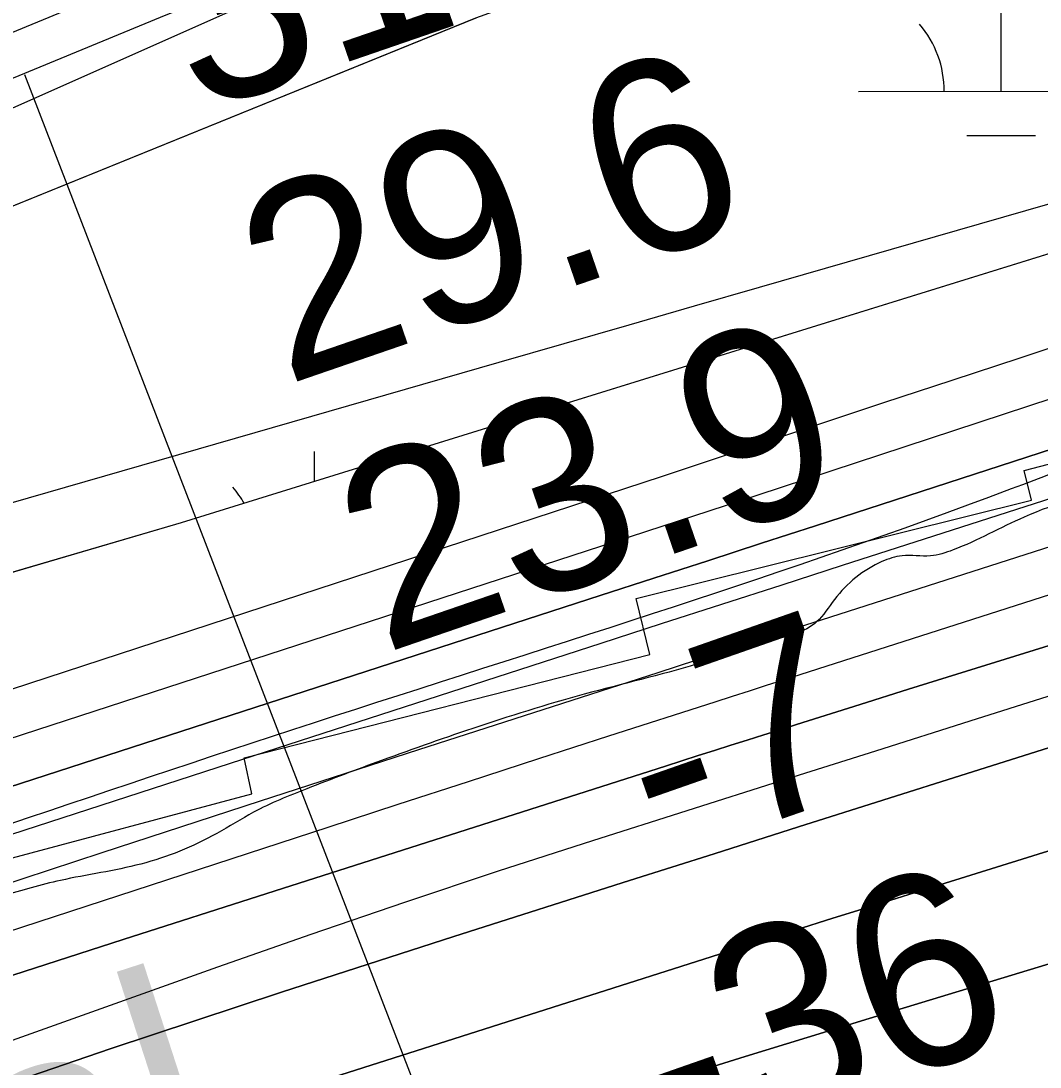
# Model space of a CAD drawing. Extents: x 3297753 to 3335611, y 652252 to 677623.
# Drawn here: x 3318935.6 to 3319292.2, y 661843.3 to 662209.6 of the extents above; entities that cross this region are included whole.
import ezdxf

# ---------------------------------------------------------------- set-up
doc = ezdxf.new("R2010")
doc.units = 0
for name, color, linetype in [('V-LEVE-TOET', 7, 'Continuous'), ('V-RIVR-EDGE', 7, 'Continuous'), ('V-RIVR-IDEN', 7, 'Continuous'), ('V-RIVR-RANG', 7, 'Continuous'), ('V-ROAD-CNTR', 7, 'Continuous'), ('V-RRAP-FSHR', 7, 'Continuous'), ('V-RRAP-RVMT', 7, 'Continuous'), ('V-SITE-VEGE', 7, 'Continuous'), ('V-TOPO-DPTH', 7, 'Continuous'), ('V-TOPO-MAJR', 7, 'Continuous'), ('V-TOPO-MINR', 7, 'Continuous'), ('V-TOPO-WATR', 7, 'Continuous'), ('V-WETL-SWMP', 7, 'Continuous')]:
    doc.layers.add(name, color=color, linetype=linetype)

msp = doc.modelspace()

# ---------------------------------------------------------------- linework, layer by layer
at = {"layer": 'V-LEVE-TOET'}
msp.add_lwpolyline([(3318303.29, 661898.61), (3318349.02, 661915.96), (3318416.47, 661939.66), (3318821.54, 662099.67), (3319094.83, 662210.73), (3319129.96, 662223.38), (3319191.2, 662248.07), (3319293.71, 662284.21), (3319389.38, 662316.49), (3319441.48, 662334.46), (3319612.36, 662385.56), (3319714.56, 662413.47), (3319826.6, 662434.88), (3320041.13, 662495.21), (3320126.4, 662524.59), (3320170.6, 662537.02), (3320215.26, 662553.61), (3320268.86, 662578.67), (3320303.13, 662598.48)], dxfattribs=at)
at = {"layer": 'V-RIVR-EDGE'}
msp.add_spline([(3319472.94, 662096.79), (3319451.36, 662084.83), (3319431.44, 662073.27), (3319412.76, 662065.44), (3319386.64, 662059.7), (3319355.13, 662056.05), (3319321.53, 662047.43), (3319286.69, 662035.91), (3319261.79, 662024.37), (3319253.91, 662022.31), (3319243.96, 662022.34), (3319236.91, 662020.28), (3319220.3, 662007.06), (3319214.06, 661999.2), (3319197.88, 661992.61), (3319174.65, 661985.21), (3319135.25, 661974.53), (3319095.84, 661962.6), (3319061.83, 661950.67), (3319035.69, 661940.78), (3319017.02, 661932.54), (3319004.15, 661925.11), (3318977.6, 661914.4), (3318949.4, 661908.67), (3318929.07, 661903.33), (3318893.41, 661894.3), (3318836.17, 661878.69), (3318802.16, 661869.66), (3318784.32, 661864.31), (3318761.1, 661859.4), (3318735.37, 661848.27), (3318707.16, 661836.32), (3318683.94, 661831.82), (3318667.77, 661829.78), (3318647.86, 661824.86), (3318612.18, 661812.51), (3318583.56, 661801.39), (3318550.78, 661789.45), (3318517.19, 661780.83), (3318486.91, 661770.55), (3318459.1, 661757.77), (3318437.11, 661748.7), (3318401.09, 661732.56), (3318376.27, 661719.66), (3318350.33, 661712.4), (3318322.69, 661702.89), (3318295.62, 661690.56), (3318275.88, 661686.66), (3318257.84, 661681.07), (3318243.73, 661673.22), (3318214.4, 661661.46), (3318180.55, 661645.76), (3318148.4, 661630.07), (3318131.47, 661619.4), (3318111.14, 661604.8), (3318079.51, 661575.01), (3318056.38, 661560.42), (3318032.66, 661542.45), (3318016.3, 661532.35), (3317961.53, 661489.66), (3317862.74, 661415.52), (3317830, 661391.93), (3317829.43, 661388.56), (3317827.16, 661382.93), (3317810.8, 661375.64), (3317785.97, 661359.92), (3317761.13, 661342.52), (3317743.62, 661322.84), (3317726.09, 661300.91), (3317708.57, 661278.97), (3317696.72, 661270.55), (3317673.58, 661255.39), (3317601.32, 661201.48), (3317560.67, 661171.71), (3317529.07, 661153.2), (3317513.82, 661140.27), (3317483.9, 661117.24), (3317464.15, 661105.46), (3317423.52, 661083.02), (3317409.43, 661079.11), (3317401.54, 661079.13), (3317375.02, 661065.67), (3317364.3, 661058.94), (3317348.5, 661051.09), (3317330.46, 661046.62), (3317307.32, 661033.16), (3317289.27, 661024.75), (3317263.88, 661012.42), (3317240.77, 661008.53), (3317230.05, 661004.05), (3317228.35, 661000.11), (3317221.59, 660998.43), (3317196.21, 660991.17), (3317170.27, 660981.66), (3317149.41, 660978.33), (3317103.16, 660960.97), (3317073.27, 660949.78), (3317034.34, 660929.59), (3316995.97, 660909.96), (3316948.02, 660886.98), (3316914.74, 660873.53), (3316885.97, 660860.65), (3316880.89, 660856.15), (3316871.29, 660848.28), (3316865.65, 660846.61), (3316855.51, 660846.63), (3316850.44, 660846.65), (3316844.22, 660840.46), (3316839.71, 660839.91), (3316835.77, 660840.48), (3316830.69, 660836.55), (3316818.84, 660828.69), (3316813.76, 660828.14), (3316808.13, 660827.03), (3316803.62, 660827.04), (3316796.84, 660818.6), (3316784.98, 660809.62), (3316774.82, 660802.88), (3316771.42, 660796.13), (3316765.18, 660779.24), (3316755.55, 660759.54), (3316745.94, 660744.35), (3316732.38, 660728.61), (3316712.63, 660717.95), (3316683.85, 660703.37), (3316676.52, 660701.13), (3316664.67, 660695.53), (3316651.68, 660680.34), (3316633.05, 660666.87), (3316616.12, 660656.2), (3316590.15, 660637.11), (3316544.42, 660603.41), (3316510, 660580.96), (3316472.73, 660551.75), (3316428.71, 660523.12), (3316390.32, 660495.6), (3316363.8, 660477.64), (3316349.69, 660469.78), (3316341.23, 660464.73), (3316335.03, 660464.75), (3316325.45, 660464.77), (3316313.61, 660461.42), (3316289.93, 660456.97), (3316257.21, 660443.53), (3316237.47, 660436.25), (3316207.01, 660423.93), (3316177.1, 660405.41), (3316154.53, 660393.07), (3316131.95, 660375.09), (3316110.5, 660362.19), (3316095.27, 660353.21), (3316080.02, 660338.03), (3316051.22, 660312.74), (3316013.92, 660270.58), (3315988.5, 660245.84), (3315960.26, 660217.18), (3315939.93, 660200.89), (3315925.81, 660185.14), (3315911.13, 660173.91), (3315895.32, 660159.86), (3315882.88, 660145.8), (3315867.63, 660130.06), (3315849.01, 660119.97), (3315837.71, 660109.29), (3315808.9, 660080.06), (3315786.88, 660062.08), (3315758.09, 660038.49), (3315733.81, 660018.83), (3315725.32, 660002.51), (3315692.01, 659976.67), (3315659.82, 659949.14), (3315603.36, 659904.2), (3315571.16, 659873.28), (3315569.47, 659873.29), (3315558.76, 659868.81), (3315547.47, 659863.2), (3315527.7, 659844.09), (3315506.25, 659828.37), (3315477.47, 659812.1), (3315461.12, 659805.94), (3315440.8, 659793.59), (3315429.5, 659781.79), (3315402.4, 659758.19), (3315361.76, 659731.8), (3315304.2, 659696.45), (3315255.66, 659666.7), (3315169.91, 659624.65), (3315140.01, 659611.76), (3315123.65, 659603.35), (3315098.82, 659588.76), (3315044.63, 659551.14), (3314989.87, 659507.33), (3314954.29, 659474.73), (3314933.97, 659462.39), (3314926.06, 659452.83), (3314915.88, 659440.45), (3314897.81, 659423.59), (3314866.75, 659396.06), (3314844.73, 659376.39), (3314848.66, 659370.75), (3314824.95, 659355.03), (3314801.82, 659342.69), (3314762.32, 659320.81), (3314730.16, 659303.42), (3314710.97, 659290.51), (3314664.68, 659256.25), (3314628.56, 659235.49), (3314603.16, 659218.09), (3314584.55, 659209.68), (3314564.82, 659208.04), (3314555.8, 659204.68), (3314546.76, 659196.25), (3314528.11, 659174.88), (3314492.47, 659118.62), (3314473.82, 659095), (3314450.67, 659074.77), (3314428.65, 659060.18), (3314423, 659054.56), (3314416.22, 659044.43), (3314398.14, 659027.57), (3314375.56, 659007.9), (3314366.53, 659005.11), (3314353.57, 659002.32), (3314347.36, 658997.27), (3314346.77, 658988.82), (3314351.26, 658983.17), (3314350.68, 658974.16), (3314342.76, 658961.78), (3314329.22, 658955.05), (3314311.71, 658940.44), (3314310, 658930.31), (3314294.2, 658921.89), (3314283.48, 658914.59), (3314276.12, 658903.91), (3314272.72, 658896.02), (3314237.73, 658871.32), (3314206.69, 658853.36), (3314198.23, 658851.13), (3314192.03, 658850.58), (3314180.19, 658846.1), (3314172.28, 658836.54), (3314164.36, 658823.6), (3314142.35, 658810.13), (3314120.89, 658792.72), (3314097.19, 658778.69), (3314086.46, 658769.14), (3314082.5, 658762.95), (3314080.22, 658754.5), (3314072.33, 658750.01), (3314036.79, 658734.32), (3314006.33, 658722), (3313997.3, 658716.39), (3313939.72, 658673.71), (3313888.34, 658634.95), (3313863.5, 658615.29), (3313820.61, 658586.66), (3313772.64, 658558.04), (3313732, 658532.78), (3313718.46, 658524.37), (3313711.13, 658521.57), (3313702.68, 658521.59), (3313693.09, 658518.79), (3313674.48, 658511.51), (3313646.82, 658494.68), (3313626.5, 658478.95), (3313619.73, 658475.02), (3313610.12, 658464.34), (3313605.01, 658449.14), (3313597.11, 658444.65), (3313577.92, 658428.92), (3313554.76, 658407.56), (3313537.8, 658387.32), (3313525.35, 658364.25), (3313506.11, 658331.61), (3313489.72, 658309.68)], degree=3, dxfattribs=at)
at = {"layer": 'V-RIVR-RANG'}
msp.add_line((3318936.86, 662190.84), (3319253.77, 661369.88), dxfattribs=at)
at = {"layer": 'V-ROAD-CNTR'}
for points in [[(3321568.73, 662977.49), (3321346.43, 662923.6), (3321117.31, 662886.81), (3320965.64, 662851.42), (3320763.17, 662805.32), (3320677.25, 662784.43), (3320385.14, 662662.08), (3320181.21, 662592.85), (3319962.17, 662515.65), (3319741.75, 662454.28), (3319300.09, 662334.9), (3318986.34, 662211.61), (3318449.18, 661989.82), (3318047.95, 661827.99), (3317754.12, 661711.39), (3317613.9, 661664.2), (3317371.32, 661555.92)], [(3320379.83, 662676.12), (3320176.31, 662607.03), (3319957.66, 662529.97), (3319737.78, 662468.74), (3319295.37, 662349.16), (3318980.74, 662225.53), (3318443.51, 662003.71), (3318042.38, 661841.92), (3317748.96, 661725.48), (3317608.43, 661678.19), (3317360.57, 661567.55), (3316952.79, 661401.12), (3316934.4, 661396.42)]]:
    msp.add_lwpolyline(points, dxfattribs=at)
at = {"layer": 'V-RRAP-FSHR'}
msp.add_spline([(3320150.09, 662315.57), (3320047.66, 662286.07), (3319931.17, 662251.44), (3319796.75, 662213.62), (3319527.39, 662140.55), (3319274.19, 662042.74), (3319037.81, 661963.73), (3318810.27, 661886.82), (3318640.56, 661831.26), (3318442.36, 661771.51), (3318223.46, 661674.42), (3318125.37, 661625.89), (3317894.87, 661465.55), (3317737.05, 661336.67), (3317612.9, 661222.68), (3317433.81, 661109.89), (3317347.16, 661063.4), (3317219.78, 661006.27), (3317048.57, 660941.68), (3316920.5, 660895.56), (3316802.75, 660835.25), (3316727.52, 660743.33), (3316559.69, 660646.41), (3316447.95, 660562.27), (3316323.7, 660479.21), (3316253.56, 660449.94), (3316120.17, 660384.24), (3315999.77, 660284.17), (3315912.51, 660202.12), (3315858.05, 660160.36)], degree=3, dxfattribs=at)
at = {"layer": 'V-RRAP-RVMT'}
for p, q in [((3319286.66, 662052.25), (3319432.12, 662089.36)), ((3319289.24, 662041.77), (3319286.66, 662052.25)), ((3319150.9, 662007.4), (3319289.24, 662041.77)), ((3319155.73, 661987.72), (3319150.9, 662007.4)), ((3319013.75, 661951.6), (3319155.73, 661987.72)), ((3319016.45, 661939.03), (3319013.75, 661951.6)), ((3318885.84, 661904.14), (3319016.45, 661939.03))]:
    msp.add_line(p, q, dxfattribs=at)
at = {"layer": 'V-SITE-VEGE'}
for points in [[(3318416.47, 661939.66), (3318821.54, 662099.67), (3319094.83, 662210.73), (3319129.96, 662223.38), (3319191.2, 662248.07), (3319293.71, 662284.21), (3319389.38, 662316.49), (3319441.48, 662334.46), (3319612.36, 662385.56), (3319714.56, 662413.47), (3319826.6, 662434.88), (3320041.13, 662495.21), (3320126.4, 662524.59), (3320170.61, 662537.02), (3320215.26, 662553.61), (3320268.86, 662578.67), (3320303.13, 662598.48), (3320334.28, 662613.58), (3320416.12, 662637.74)], [(3320452.03, 662488.58), (3320100.64, 662372.73), (3319863.79, 662307.91), (3319706.81, 662261.08), (3319376.1, 662153.18), (3318991.67, 662033.85), (3318581.09, 661913.52), (3318405.61, 661855.22), (3318294.33, 661822.62), (3318207.47, 661795.57), (3318164.91, 661777.16), (3318123.71, 661747.93), (3317928.72, 661578.78), (3317683.93, 661358.87), (3317490.56, 661217.34)]]:
    msp.add_lwpolyline(points, dxfattribs=at)
at = {"layer": 'V-TOPO-DPTH'}
for points in [[(3320683.57, 662427.72), (3320137.51, 662283.02), (3320103.24, 662273.77), (3320069.03, 662264.32), (3320034.91, 662254.56), (3320000.84, 662244.59), (3319882.25, 662209.32), (3319789.03, 662181.26), (3319695.93, 662152.81), (3319603.01, 662123.76), (3319510.22, 662094.31), (3319212.72, 661998.84), (3319199.17, 661994.49), (3319185.62, 661990.13), (3319172.07, 661985.77), (3319158.53, 661981.4), (3319074.73, 661954.35), (3319019.3, 661936.38), (3318963.9, 661918.34), (3318908.55, 661900.16), (3318853.22, 661881.9), (3318510.86, 661768.46)], [(3320683.57, 662427.72), (3320137.51, 662283.02), (3320103.24, 662273.77), (3320069.03, 662264.32), (3320034.91, 662254.56), (3320000.84, 662244.59), (3319882.25, 662209.32), (3319789.03, 662181.26), (3319695.93, 662152.81), (3319603.01, 662123.76), (3319510.22, 662094.31), (3319212.72, 661998.84), (3319199.17, 661994.49), (3319185.62, 661990.13), (3319172.07, 661985.77), (3319158.53, 661981.4), (3319074.73, 661954.35), (3319019.3, 661936.38), (3318963.9, 661918.34), (3318908.55, 661900.16), (3318853.22, 661881.9), (3318510.86, 661768.46)], [(3318635.17, 661704.34), (3318697.54, 661726.26), (3318760.06, 661747.75), (3318822.79, 661768.58), (3318885.68, 661788.99), (3319193.24, 661887), (3319206.49, 661891.21), (3319219.74, 661895.4), (3319233, 661899.57), (3319246.27, 661903.72), (3319435.94, 661962.87), (3319544.1, 661996.37), (3319652.36, 662029.59), (3319760.75, 662062.37), (3319869.22, 662094.87), (3320039.89, 662145.64), (3320071.04, 662154.86), (3320102.21, 662164.01), (3320133.41, 662173.08), (3320164.62, 662182.08), (3320847.64, 662378.05)], [(3320847.64, 662378.05), (3320164.62, 662182.08), (3320133.41, 662173.08), (3320102.21, 662164.01), (3320071.04, 662154.86), (3320039.89, 662145.64), (3319869.22, 662094.87), (3319760.75, 662062.37), (3319652.36, 662029.59), (3319544.1, 661996.37), (3319435.94, 661962.87), (3319246.27, 661903.72), (3319233, 661899.57), (3319219.74, 661895.4), (3319206.49, 661891.21), (3319193.24, 661887), (3318885.68, 661788.99), (3318822.79, 661768.58), (3318760.06, 661747.75), (3318697.54, 661726.26), (3318635.17, 661704.34)], [(3320045.82, 662220.87), (3319296.96, 661991.39), (3319280.02, 661986.18), (3319263.1, 661980.93), (3319246.2, 661975.64), (3319229.3, 661970.32), (3319206.97, 661963.26), (3319201.24, 661961.45), (3319195.52, 661959.63), (3319189.79, 661957.82), (3319184.07, 661956), (3319178.35, 661954.18), (3319172.63, 661952.36), (3319166.91, 661950.54), (3319161.19, 661948.71), (3319071.99, 661920.2), (3319021.68, 661904.1), (3318971.38, 661887.96), (3318921.09, 661871.79), (3318870.81, 661855.58), (3318493.27, 661733.67)], [(3318493.27, 661733.67), (3318870.81, 661855.58), (3318921.09, 661871.79), (3318971.38, 661887.96), (3319021.68, 661904.1), (3319071.99, 661920.2), (3319161.19, 661948.71), (3319166.91, 661950.54), (3319172.63, 661952.36), (3319178.35, 661954.18), (3319184.07, 661956), (3319189.79, 661957.82), (3319195.52, 661959.63), (3319201.24, 661961.45), (3319206.97, 661963.26), (3319229.3, 661970.32), (3319246.2, 661975.64), (3319263.1, 661980.93), (3319280.02, 661986.18), (3319296.96, 661991.39), (3320045.82, 662220.87)], [(3318650.51, 661848.92), (3318710.96, 661869.23), (3318771.51, 661889.25), (3318832.12, 661909.07), (3319138.26, 662008.39), (3319157.09, 662014.51), (3319175.93, 662020.62), (3319194.76, 662026.74), (3319213.6, 662032.85), (3319699.44, 662190.7)], [(3318556.23, 661704.2), (3318847.22, 661808.15), (3318906.92, 661829.12), (3318966.77, 661849.67), (3319026.84, 661869.58), (3319087.04, 661889.07), (3319148.62, 661908.64), (3319178.15, 661918.02), (3319207.68, 661927.38), (3319237.22, 661936.73), (3319266.76, 661946.07), (3319843.58, 662128.27)], [(3319843.58, 662128.27), (3319266.76, 661946.07), (3319237.22, 661936.73), (3319207.68, 661927.38), (3319178.15, 661918.02), (3319148.62, 661908.64), (3319087.04, 661889.07), (3319026.84, 661869.58), (3318966.77, 661849.67), (3318906.92, 661829.12), (3318847.22, 661808.15), (3318556.23, 661704.2)], [(3318569.48, 661652.11), (3318692.24, 661691.19), (3318762.15, 661713.38), (3318832.09, 661735.48), (3318902.07, 661757.47), (3318972.07, 661779.37), (3319145.73, 661833.54), (3319189.07, 661846.99), (3319232.43, 661860.35), (3319275.83, 661873.57), (3319319.25, 661886.71), (3319352.46, 661896.71), (3319412.53, 661914.72), (3319472.63, 661932.65), (3319532.76, 661950.46)], [(3319532.76, 661950.46), (3319472.63, 661932.65), (3319412.53, 661914.72), (3319352.46, 661896.71), (3319319.25, 661886.71), (3319275.83, 661873.57), (3319232.43, 661860.35), (3319189.07, 661846.99), (3319145.73, 661833.54), (3318972.07, 661779.37), (3318902.07, 661757.47), (3318832.09, 661735.48), (3318762.15, 661713.38), (3318692.24, 661691.19), (3318569.48, 661652.11)]]:
    msp.add_lwpolyline(points, dxfattribs=at)
at = {"layer": 'V-TOPO-MAJR'}
msp.add_lwpolyline([(3320732.96, 662701.72), (3320059.42, 662371.61), (3320047.75, 662367.85), (3320036.05, 662364.14), (3320024.34, 662360.5), (3320012.61, 662356.91), (3319866.51, 662312.61), (3319781.67, 662287.07), (3319696.75, 662261.78), (3319611.74, 662236.83), (3319526.65, 662212.13), (3319193.93, 662116.27), (3319171.15, 662109.71), (3319148.37, 662103.14), (3319125.6, 662096.58), (3319102.82, 662090.01), (3318753.48, 661989.24), (3318700.31, 661973.62), (3318647.24, 661957.68)], dxfattribs=at)
at = {"layer": 'V-TOPO-MINR'}
for points in [[(3320698.7, 662748.68), (3320046.08, 662536.48), (3320015.8, 662526.76), (3319985.46, 662517.18), (3319955.06, 662507.84), (3319924.62, 662498.64), (3319192.96, 662280.64), (3319176.85, 662275.96), (3319160.71, 662271.42), (3319144.5, 662267.1), (3319128.26, 662262.92), (3319111.97, 662258.91), (3318472.72, 661974.53), (3318444.01, 661964.55), (3318415.06, 661955.36), (3318385.77, 661947.34), (3318356.24, 661940.11), (3318325.52, 661933.25)], [(3320568.35, 662492.05), (3320091.97, 662353.56), (3320068.1, 662346.49), (3320044.27, 662339.27), (3320020.51, 662331.81), (3319996.8, 662324.19), (3319309.07, 662099.41), (3319285.19, 662091.58), (3319261.32, 662083.73), (3319237.47, 662075.84), (3319213.62, 662067.92), (3319172.23, 662054.14), (3319169.08, 662053.09), (3319165.94, 662052.05), (3319162.79, 662051.01), (3319159.64, 662049.98), (3318463.97, 661822.31)], [(3320425.8, 662429.49), (3320331.62, 662403.43), (3320237.61, 662376.74), (3320080.26, 662331.24), (3320065.07, 662326.77), (3320049.91, 662322.2), (3320034.8, 662317.49), (3320019.71, 662312.69), (3319703.68, 662210.43), (3319614.83, 662181.61), (3319526, 662152.7), (3319437.21, 662123.67), (3319348.46, 662094.54), (3319193.1, 662043.45), (3319182.04, 662039.81), (3319170.98, 662036.19), (3319159.91, 662032.57), (3319148.84, 662028.96), (3318647.23, 661865.57)], [(3320445.76, 662385.97), (3320368.92, 662366.2), (3320292.11, 662346.33), (3320215.32, 662326.39), (3320100.38, 662296.46), (3320081.09, 662291.34), (3320061.83, 662286.11), (3320042.62, 662280.71), (3320023.44, 662275.18), (3320004.31, 662269.5), (3319985.21, 662263.72), (3319966.16, 662257.78), (3319947.13, 662251.75), (3319223.03, 662018.88), (3319201.92, 662012.08), (3319180.8, 662005.28), (3319159.7, 661998.47), (3319138.59, 661991.65), (3319008.78, 661949.66), (3318922.82, 661921.69), (3318836.93, 661893.52), (3318751.14, 661865.04), (3318665.41, 661836.36), (3318520.35, 661787.55)], [(3320847.64, 662378.05), (3320164.62, 662182.08), (3320133.41, 662173.08), (3320102.21, 662164.01), (3320071.04, 662154.86), (3320039.89, 662145.64), (3319869.22, 662094.87), (3319760.75, 662062.37), (3319652.36, 662029.59), (3319544.1, 661996.37), (3319435.94, 661962.87), (3319246.27, 661903.72), (3319233, 661899.57), (3319219.74, 661895.4), (3319206.49, 661891.21), (3319193.24, 661887), (3318885.68, 661788.99), (3318822.79, 661768.58), (3318760.06, 661747.75), (3318697.54, 661726.26), (3318635.17, 661704.34)], [(3320478.78, 662357.03), (3320125.02, 662260.5), (3320099.96, 662253.55), (3320074.94, 662246.46), (3320049.98, 662239.17), (3320025.07, 662231.73), (3319524.86, 662080.16), (3319468.99, 662063.08), (3319413.16, 662045.83), (3319357.42, 662028.32), (3319301.73, 662010.63), (3319202.4, 661978.82), (3319196.42, 661976.91), (3319190.44, 661974.99), (3319184.46, 661973.06), (3319178.48, 661971.14), (3319141.25, 661959.15), (3319116.67, 661951.21), (3319092.09, 661943.25), (3319067.52, 661935.26), (3319042.95, 661927.26), (3318501.84, 661750.53)], [(3320371.18, 662296.31), (3320313.68, 662281.16), (3320256.29, 662265.61), (3320198.98, 662249.79), (3320105.06, 662223.52), (3320094.77, 662220.59), (3320084.49, 662217.62), (3320074.23, 662214.58), (3320063.99, 662211.48), (3319788.91, 662127.24), (3319690.88, 662097.08), (3319592.91, 662066.74), (3319495.02, 662036.13), (3319397.18, 662005.35), (3319267.63, 661964.4), (3319234.61, 661953.95), (3319201.6, 661943.5), (3319168.59, 661933.03), (3319135.59, 661922.55), (3319102.65, 661911.89), (3319069.78, 661901), (3319037.04, 661889.76), (3319004.37, 661878.29), (3318564.62, 661721.24)], [(3320045.82, 662220.87), (3319296.96, 661991.39), (3319280.02, 661986.18), (3319263.1, 661980.93), (3319246.2, 661975.64), (3319229.3, 661970.32), (3319206.97, 661963.26), (3319201.24, 661961.45), (3319195.52, 661959.63), (3319189.79, 661957.82), (3319184.07, 661956), (3319178.35, 661954.18), (3319172.63, 661952.36), (3319166.91, 661950.54), (3319161.19, 661948.71), (3319071.99, 661920.2), (3319021.68, 661904.1), (3318971.38, 661887.96), (3318921.09, 661871.79), (3318870.81, 661855.58), (3318493.27, 661733.67)], [(3319699.44, 662190.7), (3319213.6, 662032.85), (3319194.76, 662026.74), (3319175.93, 662020.62), (3319157.09, 662014.51), (3319138.26, 662008.39), (3318832.12, 661909.07), (3318771.51, 661889.25), (3318710.96, 661869.23), (3318650.51, 661848.92)], [(3319843.58, 662128.27), (3319266.76, 661946.07), (3319237.22, 661936.73), (3319207.68, 661927.38), (3319178.15, 661918.02), (3319148.62, 661908.64), (3319087.04, 661889.07), (3319026.84, 661869.58), (3318966.77, 661849.67), (3318906.92, 661829.12), (3318847.22, 661808.15), (3318556.23, 661704.2)], [(3319532.76, 661950.46), (3319472.63, 661932.65), (3319412.53, 661914.72), (3319352.46, 661896.71), (3319319.25, 661886.71), (3319275.83, 661873.57), (3319232.43, 661860.35), (3319189.07, 661846.99), (3319145.73, 661833.54), (3318972.07, 661779.37), (3318902.07, 661757.47), (3318832.09, 661735.48), (3318762.15, 661713.38), (3318692.24, 661691.19), (3318569.48, 661652.11)]]:
    msp.add_lwpolyline(points, dxfattribs=at)
at = {"layer": 'V-TOPO-WATR'}
msp.add_lwpolyline([(3320683.57, 662427.72), (3320137.51, 662283.02), (3320103.24, 662273.77), (3320069.03, 662264.32), (3320034.91, 662254.56), (3320000.84, 662244.59), (3319882.25, 662209.32), (3319789.03, 662181.26), (3319695.93, 662152.81), (3319603.01, 662123.76), (3319510.22, 662094.31), (3319212.72, 661998.84), (3319199.17, 661994.49), (3319185.62, 661990.13), (3319172.07, 661985.77), (3319158.53, 661981.4), (3319074.73, 661954.35), (3319019.3, 661936.38), (3318963.9, 661918.34), (3318908.55, 661900.16), (3318853.22, 661881.9), (3318510.86, 661768.46)], dxfattribs=at)
at = {"layer": 'V-WETL-SWMP'}
for p, q in [((3319278.65, 662184.97), (3319278.61, 662220.97)), ((3318821.62, 662099.67), (3319094.92, 662210.73)), ((3319228.65, 662184.92), (3319328.65, 662185.02)), ((3319266.66, 662169.53), (3319290.66, 662169.55)), ((3319376.1, 662153.18), (3318991.67, 662033.85)), ((3319038.31, 662048.33), (3319038.3, 662058.86)), ((3318991.67, 662033.85), (3318581.09, 661913.52))]:
    msp.add_line(p, q, dxfattribs=at)
for centre, start in [((3319223.4, 662185.39), 359.2865), ((3318983.1, 662023.28), 29.6153)]:
    msp.add_arc(centre, 35.25, start, 40.8301, dxfattribs=at)

# ---------------------------------------------------------------- texts
at = {"layer": 'V-RIVR-IDEN'}
msp.add_text('Aerial ', height=83, rotation=17.9494, dxfattribs=at).set_placement((3318742.5, 661711.37))
at = {"layer": 'V-RIVR-RANG'}
for s, rotation, p in [('31.4', 19.0083, (3318997, 662176.95)), ('29.6', 19.0083, (3319028.06, 662081.89)), ('23.9', 19.0083, (3319062.36, 661987.94)), ('-7', 19.293, (3319158.75, 661915.1)), ('-36', 19.293, (3319163.18, 661810.7))]:
    msp.add_text(s, height=67, rotation=rotation, dxfattribs=at).set_placement(p)

doc.saveas('drawing.dxf')
